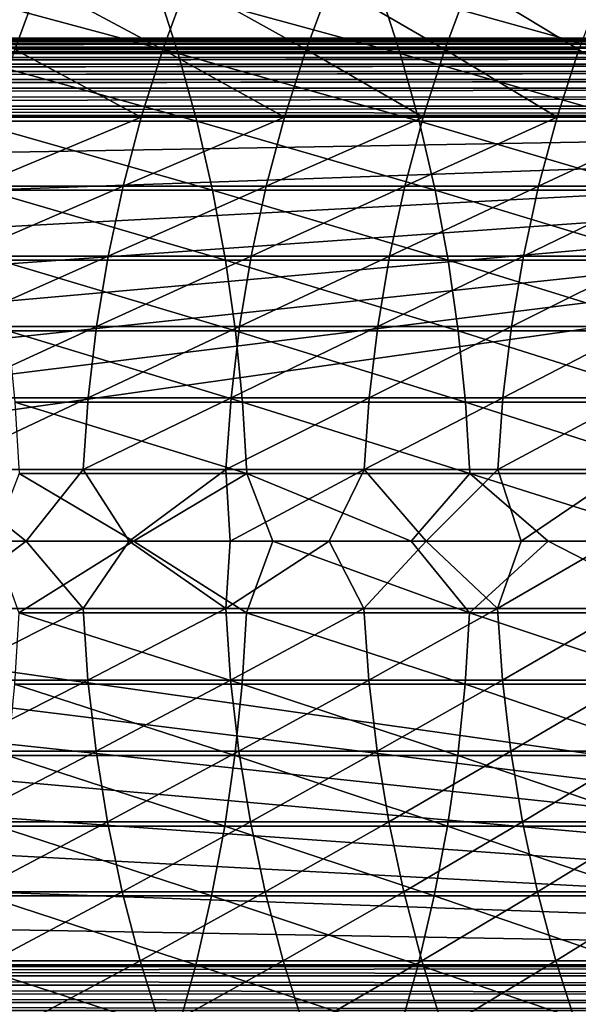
# Model space of a CAD drawing. Header units: metres. Extents: x -24 to 236, y -24 to 24.
# Tile 287 of 316: x 202.12 to 205.73, y -2.99 to 3.37. Entities that reach past the tile are written whole.
import ezdxf

# ---------------------------------------------------------------- set-up
doc = ezdxf.new("R2010")
doc.units = ezdxf.units.M
doc.layers.add('solid_10392024', color=7, linetype='CONTINUOUS')

msp = doc.modelspace()

# ---------------------------------------------------------------- linework, layer by layer
at = {"layer": 'solid_10392024'}
for points in [[(201.264114, 3.607058, 318.282196), (202.249237, 3.607062, 316.332123), (202.092361, 3.177375, 316.254761)], [(203.148285, 3.151784, 346.318085), (203.01091, 3.582002, 346.211914), (201.548492, 3.582004, 348.064667)], [(201.683792, 3.151785, 348.173462), (203.148285, 3.151784, 346.318085), (201.548492, 3.582004, 348.064667)], [(202.249237, 3.607062, 316.332123), (203.047623, 3.177381, 314.280151), (202.092361, 3.177375, 316.254761)], [(202.249237, 3.607062, 316.332123), (203.205795, 3.607069, 314.354828), (203.047623, 3.177381, 314.280151)], [(204.58313, 3.151779, 344.426727), (204.443756, 3.581996, 344.323212), (203.01091, 3.582002, 346.211914)], [(203.148285, 3.151784, 346.318085), (204.58313, 3.151779, 344.426727), (203.01091, 3.582002, 346.211914)], [(203.205795, 3.607069, 314.354828), (203.973953, 3.177385, 312.279175), (203.047623, 3.177381, 314.280151)], [(203.205795, 3.607069, 314.354828), (204.133377, 3.607074, 312.351166), (203.973953, 3.177385, 312.279175)], [(204.133377, 3.607074, 312.351166), (204.870926, 3.177385, 310.252655), (203.973953, 3.177385, 312.279175)], [(204.133377, 3.607074, 312.351166), (205.03154, 3.607074, 310.32193), (204.870926, 3.177385, 310.252655)], [(205.987869, 3.151772, 342.500214), (205.846558, 3.58199, 342.399353), (204.443756, 3.581996, 344.323212)], [(204.58313, 3.151779, 344.426727), (205.987869, 3.151772, 342.500214), (204.443756, 3.581996, 344.323212)], [(205.03154, 3.607074, 310.32193), (205.738113, 3.177381, 308.201385), (204.870926, 3.177385, 310.252655)], [(205.03154, 3.607074, 310.32193), (205.899872, 3.607069, 308.267975), (205.738113, 3.177381, 308.201385)], [(215.5336, 3.246434, 33.390392), (176.534302, 3.246457, 33.390503), (176.5336, 3.25, 33.450001)], [(215.5336, 3.25, 44.450001), (176.5336, 3.25, 33.450001), (176.5336, 3.25, 44.450001)], [(215.5336, 3.25, 44.450001), (215.5336, 3.25, 33.450001), (176.5336, 3.25, 33.450001)], [(215.5336, 3.246434, 33.390392), (176.5336, 3.25, 33.450001), (215.5336, 3.25, 33.450001)], [(215.5336, 3.25, 44.450001), (176.5336, 3.25, 44.450001), (176.534302, 3.246457, 44.509499)], [(215.5336, 3.246354, 44.510269), (215.5336, 3.25, 44.450001), (176.534302, 3.246457, 44.509499)], [(215.5336, 3.246434, 33.390392), (176.536423, 3.235641, 33.331112), (176.534302, 3.246457, 33.390503)], [(215.5336, 3.246354, 44.510269), (176.534302, 3.246457, 44.509499), (176.536423, 3.235641, 44.56889)], [(215.5336, 3.246434, 33.390392), (215.5336, 3.235615, 33.330929), (176.536423, 3.235641, 33.331112)], [(215.5336, 3.235456, 44.569717), (215.5336, 3.246354, 44.510269), (176.536423, 3.235641, 44.56889)], [(215.5336, 3.235615, 33.330929), (176.539886, 3.217845, 33.27359), (176.536423, 3.235641, 33.331112)], [(215.5336, 3.235456, 44.569717), (176.536423, 3.235641, 44.56889), (176.539886, 3.217845, 44.626408)], [(215.5336, 3.235615, 33.330929), (215.5336, 3.217701, 33.273205), (176.539886, 3.217845, 33.27359)], [(215.5336, 3.217465, 44.627415), (215.5336, 3.235456, 44.569717), (176.539886, 3.217845, 44.626408)], [(215.5336, 3.217701, 33.273205), (176.544632, 3.193403, 33.218914), (176.539886, 3.217845, 33.27359)], [(215.5336, 3.217465, 44.627415), (176.539886, 3.217845, 44.626408), (176.544632, 3.193403, 44.681084)], [(215.5336, 3.217701, 33.273205), (215.5336, 3.192952, 33.218067), (176.544632, 3.193403, 33.218914)], [(215.5336, 3.192644, 44.682522), (215.5336, 3.217465, 44.627415), (176.544632, 3.193403, 44.681084)], [(215.5336, 3.192952, 33.218067), (176.550568, 3.162506, 33.167461), (176.544632, 3.193403, 33.218914)], [(215.5336, 3.192644, 44.682522), (176.544632, 3.193403, 44.681084), (176.550568, 3.162506, 44.73254)], [(215.5336, 3.192952, 33.218067), (215.5336, 3.161732, 33.166317), (176.550568, 3.162506, 33.167461)], [(215.5336, 3.161355, 44.73423), (215.5336, 3.192644, 44.682522), (176.550568, 3.162506, 44.73254)], [(215.5336, 3.161732, 33.166317), (176.557632, 3.125277, 33.119598), (176.550568, 3.162506, 33.167461)], [(215.5336, 3.161355, 44.73423), (176.550568, 3.162506, 44.73254), (176.557632, 3.125277, 44.780399)], [(215.5336, 3.161732, 33.166317), (215.5336, 3.124496, 33.11871), (176.557632, 3.125277, 33.119598)], [(215.5336, 3.124055, 44.781788), (215.5336, 3.161355, 44.73423), (176.557632, 3.125277, 44.780399)], [(215.5336, 3.124496, 33.11871), (176.565689, 3.082293, 33.076397), (176.557632, 3.125277, 33.119598)], [(215.5336, 3.124055, 44.781788), (176.557632, 3.125277, 44.780399), (176.565689, 3.082293, 44.823601)], [(215.5336, 3.124496, 33.11871), (215.5336, 3.081787, 33.075947), (176.565689, 3.082293, 33.076397)], [(215.5336, 3.08129, 44.824497), (215.5336, 3.124055, 44.781788), (176.565689, 3.082293, 44.823601)], [(203.267929, 2.713191, 346.410553), (203.148285, 3.151784, 346.318085), (201.683792, 3.151785, 348.173462)], [(201.801636, 2.713192, 348.268219), (203.267929, 2.713191, 346.410553), (201.683792, 3.151785, 348.173462)], [(202.092361, 3.177375, 316.254761), (202.909683, 2.73925, 314.215027), (201.955551, 2.739244, 316.187286)], [(202.092361, 3.177375, 316.254761), (203.047623, 3.177381, 314.280151), (202.909683, 2.73925, 314.215027)], [(203.047623, 3.177381, 314.280151), (203.83493, 2.739253, 312.216431), (202.909683, 2.73925, 314.215027)], [(203.047623, 3.177381, 314.280151), (203.973953, 3.177385, 312.279175), (203.83493, 2.739253, 312.216431)], [(204.704529, 2.713186, 344.516907), (204.58313, 3.151779, 344.426727), (203.148285, 3.151784, 346.318085)], [(203.267929, 2.713191, 346.410553), (204.704529, 2.713186, 344.516907), (203.148285, 3.151784, 346.318085)], [(203.973953, 3.177385, 312.279175), (204.730865, 2.739253, 310.19223), (203.83493, 2.739253, 312.216431)], [(203.973953, 3.177385, 312.279175), (204.870926, 3.177385, 310.252655), (204.730865, 2.739253, 310.19223)], [(206.110947, 2.713181, 342.588043), (205.987869, 3.151772, 342.500214), (204.58313, 3.151779, 344.426727)], [(204.704529, 2.713186, 344.516907), (206.110947, 2.713181, 342.588043), (204.58313, 3.151779, 344.426727)], [(204.870926, 3.177385, 310.252655), (205.597061, 2.739249, 308.143311), (204.730865, 2.739253, 310.19223)], [(204.870926, 3.177385, 310.252655), (205.738113, 3.177381, 308.201385), (205.597061, 2.739249, 308.143311)], [(205.738113, 3.177381, 308.201385), (206.433075, 2.739244, 306.070496), (205.597061, 2.739249, 308.143311)], [(215.5336, 3.081787, 33.075947), (176.574463, 3.034722, 33.03899), (176.565689, 3.082293, 33.076397)], [(215.5336, 3.08129, 44.824497), (176.565689, 3.082293, 44.823601), (176.574463, 3.034722, 44.861012)], [(215.5336, 3.081787, 33.075947), (215.5336, 3.034231, 33.038647), (176.574463, 3.034722, 33.03899)], [(215.5336, 3.033684, 44.861732), (215.5336, 3.08129, 44.824497), (176.574463, 3.034722, 44.861012)], [(215.5336, 3.034231, 33.038647), (176.583801, 2.983306, 33.007759), (176.574463, 3.034722, 33.03899)], [(215.5336, 3.033684, 44.861732), (176.574463, 3.034722, 44.861012), (176.583801, 2.983306, 44.892242)], [(215.5336, 3.034231, 33.038647), (215.5336, 2.982522, 33.007355), (176.583801, 2.983306, 33.007759)], [(215.5336, 2.981934, 44.892952), (215.5336, 3.033684, 44.861732), (176.583801, 2.983306, 44.892242)], [(215.5336, 2.982522, 33.007355), (176.593613, 2.92825, 32.982868), (176.583801, 2.983306, 33.007759)], [(215.5336, 2.981934, 44.892952), (176.583801, 2.983306, 44.892242), (176.593613, 2.92825, 44.917133)], [(215.5336, 2.982522, 33.007355), (215.5336, 2.927415, 32.982536), (176.593613, 2.92825, 32.982868)], [(215.5336, 2.926794, 44.917702), (215.5336, 2.981934, 44.892952), (176.593613, 2.92825, 44.917133)], [(215.5336, 2.927415, 32.982536), (176.603729, 2.870286, 32.964691), (176.593613, 2.92825, 32.982868)], [(215.5336, 2.926794, 44.917702), (176.593613, 2.92825, 44.917133), (176.603729, 2.870286, 44.93531)], [(215.5336, 2.927415, 32.982536), (215.5336, 2.869716, 32.964542), (176.603729, 2.870286, 32.964691)], [(215.5336, 2.869658, 44.935471), (215.5336, 2.926794, 44.917702), (176.603729, 2.870286, 44.93531)], [(215.5336, 2.869716, 32.964542), (176.613937, 2.81058, 32.953682), (176.603729, 2.870286, 32.964691)], [(215.5336, 2.869658, 44.935471), (176.603729, 2.870286, 44.93531), (176.613937, 2.81058, 44.946316)], [(215.5336, 2.869716, 32.964542), (215.5336, 2.810268, 32.953644), (176.613937, 2.81058, 32.953682)], [(215.5336, 2.810268, 44.946354), (215.5336, 2.869658, 44.935471), (176.613937, 2.81058, 44.946316)], [(215.5336, 2.75, 32.950001), (176.624084, 2.75, 32.950001), (176.613937, 2.81058, 32.953682)], [(215.5336, 2.810268, 32.953644), (215.5336, 2.75, 32.950001), (176.613937, 2.81058, 32.953682)], [(215.5336, 2.810268, 44.946354), (176.613937, 2.81058, 44.946316), (176.624084, 2.75, 44.950001)], [(215.5336, 2.810268, 44.946354), (176.624084, 2.75, 44.950001), (215.5336, 2.75, 44.950001)], [(215.5336, 2.75, 32.950001), (176.722778, 2.066648, 32.950001), (176.624084, 2.75, 32.950001)], [(215.5336, -2.75, 44.950001), (176.624084, 2.75, 44.950001), (176.722778, 2.066648, 44.950001)], [(215.5336, -2.75, 44.950001), (215.5336, 2.75, 44.950001), (176.624084, 2.75, 44.950001)], [(215.5336, 2.75, 32.950001), (176.624084, -2.75, 32.950001), (176.722778, -2.066648, 32.950001)], [(215.5336, 2.75, 32.950001), (215.5336, -2.75, 32.950001), (176.624084, -2.75, 32.950001)], [(215.5336, 2.75, 32.950001), (176.793396, 1.379858, 32.950001), (176.722778, 2.066648, 32.950001)], [(215.5336, 2.75, 32.950001), (176.722778, -2.066648, 32.950001), (176.793396, -1.379858, 32.950001)], [(215.5336, 2.75, 32.950001), (176.835846, 0.690638, 32.950001), (176.793396, 1.379858, 32.950001)], [(215.5336, 2.75, 32.950001), (176.793396, -1.379858, 32.950001), (176.835846, -0.690638, 32.950001)], [(215.5336, 2.75, 32.950001), (176.850006, 0, 32.950001), (176.835846, 0.690638, 32.950001)], [(215.5336, 2.75, 32.950001), (176.835846, -0.690638, 32.950001), (176.850006, 0, 32.950001)], [(202.909683, 2.73925, 314.215027), (202.792328, 2.29384, 314.159637), (201.839172, 2.293836, 316.129883)], [(201.955551, 2.739244, 316.187286), (202.909683, 2.73925, 314.215027), (201.839172, 2.293836, 316.129883)], [(203.83493, 2.739253, 312.216431), (203.71666, 2.293843, 312.163025), (202.792328, 2.29384, 314.159637)], [(202.909683, 2.73925, 314.215027), (203.83493, 2.739253, 312.216431), (202.792328, 2.29384, 314.159637)], [(204.730865, 2.739253, 310.19223), (204.61171, 2.293843, 310.140839), (203.71666, 2.293843, 312.163025)], [(203.83493, 2.739253, 312.216431), (204.730865, 2.739253, 310.19223), (203.71666, 2.293843, 312.163025)], [(204.730865, 2.739253, 310.19223), (205.597061, 2.739249, 308.143311), (204.61171, 2.293843, 310.140839)], [(205.597061, 2.739249, 308.143311), (205.477066, 2.29384, 308.093903), (204.61171, 2.293843, 310.140839)], [(205.597061, 2.739249, 308.143311), (206.433075, 2.739244, 306.070496), (205.477066, 2.29384, 308.093903)], [(206.433075, 2.739244, 306.070496), (206.312286, 2.293836, 306.023071), (205.477066, 2.29384, 308.093903)], [(203.369537, 2.267388, 346.489075), (203.267929, 2.713191, 346.410553), (201.801636, 2.713192, 348.268219)], [(201.901703, 2.267389, 348.348694), (203.369537, 2.267388, 346.489075), (201.801636, 2.713192, 348.268219)], [(204.807617, 2.267385, 344.593445), (204.704529, 2.713186, 344.516907), (203.267929, 2.713191, 346.410553)], [(203.369537, 2.267388, 346.489075), (204.807617, 2.267385, 344.593445), (203.267929, 2.713191, 346.410553)], [(206.215469, 2.26738, 342.662659), (206.110947, 2.713181, 342.588043), (204.704529, 2.713186, 344.516907)], [(204.807617, 2.267385, 344.593445), (206.215469, 2.26738, 342.662659), (204.704529, 2.713186, 344.516907)], [(202.792328, 2.29384, 314.159637), (202.695908, 1.842335, 314.114105), (201.74353, 1.842332, 316.082703)], [(201.839172, 2.293836, 316.129883), (202.792328, 2.29384, 314.159637), (201.74353, 1.842332, 316.082703)], [(203.71666, 2.293843, 312.163025), (203.619461, 1.842338, 312.119141), (202.695908, 1.842335, 314.114105)], [(202.792328, 2.29384, 314.159637), (203.71666, 2.293843, 312.163025), (202.695908, 1.842335, 314.114105)], [(204.61171, 2.293843, 310.140839), (204.513794, 1.842338, 310.098602), (203.619461, 1.842338, 312.119141)], [(203.71666, 2.293843, 312.163025), (204.61171, 2.293843, 310.140839), (203.619461, 1.842338, 312.119141)], [(204.61171, 2.293843, 310.140839), (205.477066, 2.29384, 308.093903), (204.513794, 1.842338, 310.098602)], [(205.477066, 2.29384, 308.093903), (205.378464, 1.842335, 308.053314), (204.513794, 1.842338, 310.098602)], [(205.477066, 2.29384, 308.093903), (206.312286, 2.293836, 306.023071), (205.378464, 1.842335, 308.053314)], [(206.312286, 2.293836, 306.023071), (206.213013, 1.842332, 305.984131), (205.378464, 1.842335, 308.053314)], [(203.452835, 1.815561, 346.553436), (203.369537, 2.267388, 346.489075), (201.901703, 2.267389, 348.348694)], [(201.983734, 1.815562, 348.414673), (203.452835, 1.815561, 346.553436), (201.901703, 2.267389, 348.348694)], [(204.89212, 1.815558, 344.656219), (204.807617, 2.267385, 344.593445), (203.369537, 2.267388, 346.489075)], [(203.452835, 1.815561, 346.553436), (204.89212, 1.815558, 344.656219), (203.369537, 2.267388, 346.489075)], [(206.301147, 1.815554, 342.723816), (206.215469, 2.26738, 342.662659), (204.807617, 2.267385, 344.593445)], [(204.89212, 1.815558, 344.656219), (206.301147, 1.815554, 342.723816), (204.807617, 2.267385, 344.593445)], [(215.5336, -2.75, 44.950001), (176.722778, 2.066648, 44.950001), (176.793396, 1.379858, 44.950001)], [(202.695908, 1.842335, 314.114105), (202.620636, 1.385935, 314.078583), (201.668884, 1.385933, 316.045898)], [(201.74353, 1.842332, 316.082703), (202.695908, 1.842335, 314.114105), (201.668884, 1.385933, 316.045898)], [(203.517593, 1.35891, 346.603485), (203.452835, 1.815561, 346.553436), (201.983734, 1.815562, 348.414673)], [(202.047516, 1.35891, 348.465942), (203.517593, 1.35891, 346.603485), (201.983734, 1.815562, 348.414673)], [(203.619461, 1.842338, 312.119141), (203.54361, 1.385937, 312.084869), (202.620636, 1.385935, 314.078583)], [(202.695908, 1.842335, 314.114105), (203.619461, 1.842338, 312.119141), (202.620636, 1.385935, 314.078583)], [(204.957825, 1.358907, 344.705017), (204.89212, 1.815558, 344.656219), (203.452835, 1.815561, 346.553436)], [(203.517593, 1.35891, 346.603485), (204.957825, 1.358907, 344.705017), (203.452835, 1.815561, 346.553436)], [(204.513794, 1.842338, 310.098602), (204.437378, 1.385937, 310.065613), (203.54361, 1.385937, 312.084869)], [(203.619461, 1.842338, 312.119141), (204.513794, 1.842338, 310.098602), (203.54361, 1.385937, 312.084869)], [(204.513794, 1.842338, 310.098602), (205.378464, 1.842335, 308.053314), (204.437378, 1.385937, 310.065613)], [(205.378464, 1.842335, 308.053314), (205.301498, 1.385935, 308.021606), (204.437378, 1.385937, 310.065613)], [(206.367767, 1.358905, 342.771362), (206.301147, 1.815554, 342.723816), (204.89212, 1.815558, 344.656219)], [(204.957825, 1.358907, 344.705017), (206.367767, 1.358905, 342.771362), (204.89212, 1.815558, 344.656219)], [(205.378464, 1.842335, 308.053314), (206.213013, 1.842332, 305.984131), (205.301498, 1.385935, 308.021606)], [(206.213013, 1.842332, 305.984131), (206.135544, 1.385933, 305.953705), (205.301498, 1.385935, 308.021606)], [(215.5336, -2.75, 44.950001), (176.793396, 1.379858, 44.950001), (176.835846, 0.690638, 44.950001)], [(202.620636, 1.385935, 314.078583), (202.566742, 0.925853, 314.053131), (201.615433, 0.925851, 316.019531)], [(201.668884, 1.385933, 316.045898), (202.620636, 1.385935, 314.078583), (201.615433, 0.925851, 316.019531)], [(203.563644, 0.898647, 346.639069), (203.517593, 1.35891, 346.603485), (202.047516, 1.35891, 348.465942)], [(202.09288, 0.898648, 348.502411), (203.563644, 0.898647, 346.639069), (202.047516, 1.35891, 348.465942)], [(203.54361, 1.385937, 312.084869), (203.489288, 0.925854, 312.060364), (202.566742, 0.925853, 314.053131)], [(202.620636, 1.385935, 314.078583), (203.54361, 1.385937, 312.084869), (202.566742, 0.925853, 314.053131)], [(204.437378, 1.385937, 310.065613), (204.382645, 0.925854, 310.042023), (203.489288, 0.925854, 312.060364)], [(203.54361, 1.385937, 312.084869), (204.437378, 1.385937, 310.065613), (203.489288, 0.925854, 312.060364)], [(205.004562, 0.898646, 344.739716), (204.957825, 1.358907, 344.705017), (203.517593, 1.35891, 346.603485)], [(203.563644, 0.898647, 346.639069), (205.004562, 0.898646, 344.739716), (203.517593, 1.35891, 346.603485)], [(204.437378, 1.385937, 310.065613), (205.301498, 1.385935, 308.021606), (204.382645, 0.925854, 310.042023)], [(205.301498, 1.385935, 308.021606), (205.246384, 0.925853, 307.998932), (204.382645, 0.925854, 310.042023)], [(206.415146, 0.898644, 342.805176), (206.367767, 1.358905, 342.771362), (204.957825, 1.358907, 344.705017)], [(205.004562, 0.898646, 344.739716), (206.415146, 0.898644, 342.805176), (204.957825, 1.358907, 344.705017)], [(205.301498, 1.385935, 308.021606), (206.135544, 1.385933, 305.953705), (205.246384, 0.925853, 307.998932)], [(206.135544, 1.385933, 305.953705), (206.080063, 0.925851, 305.931946), (205.246384, 0.925853, 307.998932)], [(202.566742, 0.925853, 314.053131), (202.534348, 0.46331, 314.037842), (201.583313, 0.463309, 316.003693)], [(201.615433, 0.925851, 316.019531), (202.566742, 0.925853, 314.053131), (201.583313, 0.463309, 316.003693)], [(203.590881, 0.435998, 346.660095), (203.563644, 0.898647, 346.639069), (202.09288, 0.898648, 348.502411)], [(202.11969, 0.435998, 348.523987), (203.590881, 0.435998, 346.660095), (202.09288, 0.898648, 348.502411)], [(203.489288, 0.925854, 312.060364), (203.45665, 0.463311, 312.045624), (202.534348, 0.46331, 314.037842)], [(202.566742, 0.925853, 314.053131), (203.489288, 0.925854, 312.060364), (202.534348, 0.46331, 314.037842)], [(204.382645, 0.925854, 310.042023), (204.349762, 0.463311, 310.027832), (203.45665, 0.463311, 312.045624)], [(203.489288, 0.925854, 312.060364), (204.382645, 0.925854, 310.042023), (203.45665, 0.463311, 312.045624)], [(205.032181, 0.435997, 344.760254), (205.004562, 0.898646, 344.739716), (203.563644, 0.898647, 346.639069)], [(203.590881, 0.435998, 346.660095), (205.032181, 0.435997, 344.760254), (203.563644, 0.898647, 346.639069)], [(204.382645, 0.925854, 310.042023), (205.246384, 0.925853, 307.998932), (204.349762, 0.463311, 310.027832)], [(205.246384, 0.925853, 307.998932), (205.213257, 0.46331, 307.985291), (204.349762, 0.463311, 310.027832)], [(206.443146, 0.435996, 342.825165), (206.415146, 0.898644, 342.805176), (205.004562, 0.898646, 344.739716)], [(205.032181, 0.435997, 344.760254), (206.443146, 0.435996, 342.825165), (205.004562, 0.898646, 344.739716)], [(205.246384, 0.925853, 307.998932), (206.080063, 0.925851, 305.931946), (205.213257, 0.46331, 307.985291)], [(206.080063, 0.925851, 305.931946), (206.046722, 0.463309, 305.918854), (205.213257, 0.46331, 307.985291)], [(215.5336, -2.75, 44.950001), (176.835846, 0.690638, 44.950001), (176.850006, 0, 44.950001)], [(201.583313, 0.463309, 316.003693), (202.165619, 0, 314.782745), (201.489029, 0, 316.167114)], [(201.583313, 0.463309, 316.003693), (202.534348, 0.46331, 314.037842), (202.165619, 0, 314.782745)], [(202.534348, 0.46331, 314.037842), (202.830368, 0, 313.379822), (202.165619, 0, 314.782745)], [(202.534348, 0.46331, 314.037842), (203.45665, 0.463311, 312.045624), (202.830368, 0, 313.379822)], [(203.45665, 0.463311, 312.045624), (203.482864, 0, 311.958679), (202.830368, 0, 313.379822)], [(203.45665, 0.463311, 312.045624), (204.349762, 0.463311, 310.027832), (203.482864, 0, 311.958679)], [(204.349762, 0.463311, 310.027832), (204.12291, 0, 310.519348), (203.482864, 0, 311.958679)], [(204.349762, 0.463311, 310.027832), (204.750031, 0, 309.062225), (204.12291, 0, 310.519348)], [(204.349762, 0.463311, 310.027832), (205.213257, 0.46331, 307.985291), (204.750031, 0, 309.062225)], [(205.213257, 0.46331, 307.985291), (205.363831, 0, 307.587677), (204.750031, 0, 309.062225)], [(205.213257, 0.46331, 307.985291), (206.046722, 0.463309, 305.918854), (205.363831, 0, 307.587677)], [(206.046722, 0.463309, 305.918854), (205.964066, 0, 306.095795), (205.363831, 0, 307.587677)], [(201.949753, 0, 348.751373), (202.858078, 0, 347.614807), (202.11969, 0.435998, 348.523987)], [(202.858078, 0, 347.614807), (203.590881, 0.435998, 346.660095), (202.11969, 0.435998, 348.523987)], [(202.858078, 0, 347.614807), (203.759155, 0, 346.459442), (203.590881, 0.435998, 346.660095)], [(204.65271, 0, 345.28537), (205.032181, 0.435997, 344.760254), (203.590881, 0.435998, 346.660095)], [(203.759155, 0, 346.459442), (204.65271, 0, 345.28537), (203.590881, 0.435998, 346.660095)], [(204.65271, 0, 345.28537), (205.538513, 0, 344.092499), (205.032181, 0.435997, 344.760254)], [(206.416275, 0, 342.88089), (206.443146, 0.435996, 342.825165), (205.032181, 0.435997, 344.760254)], [(205.538513, 0, 344.092499), (206.416275, 0, 342.88089), (205.032181, 0.435997, 344.760254)], [(202.118637, -0.463311, 348.523132), (202.858078, 0, 347.614807), (201.949753, 0, 348.751373)], [(202.118637, -0.463311, 348.523132), (203.589798, -0.463311, 346.659271), (202.858078, 0, 347.614807)], [(203.589798, -0.463311, 346.659271), (203.759155, 0, 346.459442), (202.858078, 0, 347.614807)], [(203.589798, -0.463311, 346.659271), (205.031082, -0.46331, 344.75943), (203.759155, 0, 346.459442)], [(205.031082, -0.46331, 344.75943), (204.65271, 0, 345.28537), (203.759155, 0, 346.459442)], [(205.031082, -0.46331, 344.75943), (205.538513, 0, 344.092499), (204.65271, 0, 345.28537)], [(205.031082, -0.46331, 344.75943), (206.442032, -0.463309, 342.824371), (205.538513, 0, 344.092499)], [(206.442032, -0.463309, 342.824371), (206.416275, 0, 342.88089), (205.538513, 0, 344.092499)], [(215.5336, -2.75, 44.950001), (176.850006, 0, 44.950001), (176.835846, -0.690638, 44.950001)], [(201.582092, -0.435996, 316.003082), (201.489029, 0, 316.167114), (202.165619, 0, 314.782745)], [(201.582092, -0.435996, 316.003082), (202.165619, 0, 314.782745), (202.533112, -0.435997, 314.037262)], [(202.533112, -0.435997, 314.037262), (202.165619, 0, 314.782745), (202.830368, 0, 313.379822)], [(202.533112, -0.435997, 314.037262), (202.830368, 0, 313.379822), (203.455399, -0.435998, 312.045044)], [(203.455399, -0.435998, 312.045044), (202.830368, 0, 313.379822), (203.482864, 0, 311.958679)], [(203.455399, -0.435998, 312.045044), (203.482864, 0, 311.958679), (204.12291, 0, 310.519348)], [(203.455399, -0.435998, 312.045044), (204.12291, 0, 310.519348), (204.348511, -0.435998, 310.027283)], [(204.348511, -0.435998, 310.027283), (204.12291, 0, 310.519348), (204.750031, 0, 309.062225)], [(204.348511, -0.435998, 310.027283), (204.750031, 0, 309.062225), (205.212006, -0.435997, 307.984772)], [(205.212006, -0.435997, 307.984772), (204.750031, 0, 309.062225), (205.363831, 0, 307.587677)], [(205.212006, -0.435997, 307.984772), (205.363831, 0, 307.587677), (205.964066, 0, 306.095795)], [(205.212006, -0.435997, 307.984772), (205.964066, 0, 306.095795), (206.045441, -0.435996, 305.918365)], [(201.582092, -0.435996, 316.003082), (202.533112, -0.435997, 314.037262), (201.612946, -0.898645, 316.01828)], [(202.533112, -0.435997, 314.037262), (202.564224, -0.898646, 314.051941), (201.612946, -0.898645, 316.01828)], [(202.533112, -0.435997, 314.037262), (203.455399, -0.435998, 312.045044), (202.564224, -0.898646, 314.051941)], [(203.455399, -0.435998, 312.045044), (203.486755, -0.898647, 312.059204), (202.564224, -0.898646, 314.051941)], [(203.455399, -0.435998, 312.045044), (204.348511, -0.435998, 310.027283), (203.486755, -0.898647, 312.059204)], [(204.348511, -0.435998, 310.027283), (204.380096, -0.898647, 310.040924), (203.486755, -0.898647, 312.059204)], [(204.348511, -0.435998, 310.027283), (205.212006, -0.435997, 307.984772), (204.380096, -0.898647, 310.040924)], [(205.212006, -0.435997, 307.984772), (205.24382, -0.898646, 307.997864), (204.380096, -0.898647, 310.040924)], [(205.212006, -0.435997, 307.984772), (206.045441, -0.435996, 305.918365), (205.24382, -0.898646, 307.997864)], [(206.045441, -0.435996, 305.918365), (206.077484, -0.898645, 305.930939), (205.24382, -0.898646, 307.997864)], [(202.090714, -0.925855, 348.500671), (203.561447, -0.925854, 346.63736), (202.118637, -0.463311, 348.523132)], [(203.561447, -0.925854, 346.63736), (203.589798, -0.463311, 346.659271), (202.118637, -0.463311, 348.523132)], [(203.561447, -0.925854, 346.63736), (205.002335, -0.925853, 344.738068), (203.589798, -0.463311, 346.659271)], [(205.002335, -0.925853, 344.738068), (205.031082, -0.46331, 344.75943), (203.589798, -0.463311, 346.659271)], [(205.002335, -0.925853, 344.738068), (206.412888, -0.925851, 342.803558), (205.031082, -0.46331, 344.75943)], [(206.412888, -0.925851, 342.803558), (206.442032, -0.463309, 342.824371), (205.031082, -0.46331, 344.75943)], [(215.5336, -2.75, 44.950001), (176.835846, -0.690638, 44.950001), (176.793396, -1.379858, 44.950001)], [(201.612946, -0.898645, 316.01828), (202.564224, -0.898646, 314.051941), (201.665146, -1.358905, 316.044037)], [(202.564224, -0.898646, 314.051941), (202.616867, -1.358908, 314.076813), (201.665146, -1.358905, 316.044037)], [(202.044266, -1.385938, 348.463318), (203.514297, -1.385937, 346.600922), (202.090714, -0.925855, 348.500671)], [(203.514297, -1.385937, 346.600922), (203.561447, -0.925854, 346.63736), (202.090714, -0.925855, 348.500671)], [(202.564224, -0.898646, 314.051941), (203.486755, -0.898647, 312.059204), (202.616867, -1.358908, 314.076813)], [(203.486755, -0.898647, 312.059204), (203.53981, -1.35891, 312.08316), (202.616867, -1.358908, 314.076813)], [(203.486755, -0.898647, 312.059204), (204.380096, -0.898647, 310.040924), (203.53981, -1.35891, 312.08316)], [(203.514297, -1.385937, 346.600922), (204.954483, -1.385935, 344.702545), (203.561447, -0.925854, 346.63736)], [(204.380096, -0.898647, 310.040924), (204.433548, -1.35891, 310.063965), (203.53981, -1.35891, 312.08316)], [(204.954483, -1.385935, 344.702545), (205.002335, -0.925853, 344.738068), (203.561447, -0.925854, 346.63736)], [(204.380096, -0.898647, 310.040924), (205.24382, -0.898646, 307.997864), (204.433548, -1.35891, 310.063965)], [(205.24382, -0.898646, 307.997864), (205.297638, -1.358908, 308.02002), (204.433548, -1.35891, 310.063965)], [(204.954483, -1.385935, 344.702545), (206.364365, -1.385932, 342.768921), (205.002335, -0.925853, 344.738068)], [(206.364365, -1.385932, 342.768921), (206.412888, -0.925851, 342.803558), (205.002335, -0.925853, 344.738068)], [(205.24382, -0.898646, 307.997864), (206.077484, -0.898645, 305.930939), (205.297638, -1.358908, 308.02002)], [(206.077484, -0.898645, 305.930939), (206.131653, -1.358905, 305.952179), (205.297638, -1.358908, 308.02002)], [(215.5336, -2.75, 44.950001), (176.793396, -1.379858, 44.950001), (176.722778, -2.066648, 44.950001)], [(201.665146, -1.358905, 316.044037), (202.616867, -1.358908, 314.076813), (201.738556, -1.815555, 316.080231)], [(202.616867, -1.358908, 314.076813), (202.690872, -1.815559, 314.111755), (201.738556, -1.815555, 316.080231)], [(201.979401, -1.842339, 348.411163), (203.448425, -1.842338, 346.550018), (202.044266, -1.385938, 348.463318)], [(203.448425, -1.842338, 346.550018), (203.514297, -1.385937, 346.600922), (202.044266, -1.385938, 348.463318)], [(202.616867, -1.358908, 314.076813), (203.53981, -1.35891, 312.08316), (202.690872, -1.815559, 314.111755)], [(203.53981, -1.35891, 312.08316), (203.61441, -1.815561, 312.116852), (202.690872, -1.815559, 314.111755)], [(203.448425, -1.842338, 346.550018), (204.887665, -1.842335, 344.652893), (203.514297, -1.385937, 346.600922)], [(204.887665, -1.842335, 344.652893), (204.954483, -1.385935, 344.702545), (203.514297, -1.385937, 346.600922)], [(203.53981, -1.35891, 312.08316), (204.433548, -1.35891, 310.063965), (203.61441, -1.815561, 312.116852)], [(204.433548, -1.35891, 310.063965), (204.508698, -1.815561, 310.096375), (203.61441, -1.815561, 312.116852)], [(204.433548, -1.35891, 310.063965), (205.297638, -1.358908, 308.02002), (204.508698, -1.815561, 310.096375)], [(205.297638, -1.358908, 308.02002), (205.373322, -1.815559, 308.051178), (204.508698, -1.815561, 310.096375)], [(204.887665, -1.842335, 344.652893), (206.296631, -1.842331, 342.720581), (204.954483, -1.385935, 344.702545)], [(206.296631, -1.842331, 342.720581), (206.364365, -1.385932, 342.768921), (204.954483, -1.385935, 344.702545)], [(205.297638, -1.358908, 308.02002), (206.131653, -1.358905, 305.952179), (205.373322, -1.815559, 308.051178)], [(206.131653, -1.358905, 305.952179), (206.20784, -1.815555, 305.982086), (205.373322, -1.815559, 308.051178)], [(201.738556, -1.815555, 316.080231), (202.690872, -1.815559, 314.111755), (201.832962, -2.267381, 316.126801)], [(202.690872, -1.815559, 314.111755), (202.786072, -2.267385, 314.156677), (201.832962, -2.267381, 316.126801)], [(201.896301, -2.293844, 348.34436), (203.364044, -2.293843, 346.484833), (201.979401, -1.842339, 348.411163)], [(203.364044, -2.293843, 346.484833), (203.448425, -1.842338, 346.550018), (201.979401, -1.842339, 348.411163)], [(202.690872, -1.815559, 314.111755), (203.61441, -1.815561, 312.116852), (202.786072, -2.267385, 314.156677)], [(203.61441, -1.815561, 312.116852), (203.710342, -2.267388, 312.160156), (202.786072, -2.267385, 314.156677)], [(203.364044, -2.293843, 346.484833), (204.802048, -2.293839, 344.589325), (203.448425, -1.842338, 346.550018)], [(204.802048, -2.293839, 344.589325), (204.887665, -1.842335, 344.652893), (203.448425, -1.842338, 346.550018)], [(203.61441, -1.815561, 312.116852), (204.508698, -1.815561, 310.096375), (203.710342, -2.267388, 312.160156)], [(204.508698, -1.815561, 310.096375), (204.605347, -2.267388, 310.138092), (203.710342, -2.267388, 312.160156)], [(204.508698, -1.815561, 310.096375), (205.373322, -1.815559, 308.051178), (204.605347, -2.267388, 310.138092)], [(205.373322, -1.815559, 308.051178), (205.470657, -2.267385, 308.091278), (204.605347, -2.267388, 310.138092)], [(204.802048, -2.293839, 344.589325), (206.209824, -2.293835, 342.65863), (204.887665, -1.842335, 344.652893)], [(206.209824, -2.293835, 342.65863), (206.296631, -1.842331, 342.720581), (204.887665, -1.842335, 344.652893)], [(205.373322, -1.815559, 308.051178), (206.20784, -1.815555, 305.982086), (205.470657, -2.267385, 308.091278)], [(206.20784, -1.815555, 305.982086), (206.305832, -2.267381, 306.020538), (205.470657, -2.267385, 308.091278)], [(215.5336, -2.75, 44.950001), (176.722778, -2.066648, 44.950001), (176.624084, -2.75, 44.950001)], [(201.832962, -2.267381, 316.126801), (202.786072, -2.267385, 314.156677), (201.94812, -2.713182, 316.183624)], [(202.786072, -2.267385, 314.156677), (202.902191, -2.713187, 314.211517), (201.94812, -2.713182, 316.183624)], [(202.786072, -2.267385, 314.156677), (203.710342, -2.267388, 312.160156), (202.902191, -2.713187, 314.211517)], [(203.710342, -2.267388, 312.160156), (203.827377, -2.713191, 312.213013), (202.902191, -2.713187, 314.211517)], [(203.710342, -2.267388, 312.160156), (204.605347, -2.267388, 310.138092), (203.827377, -2.713191, 312.213013)], [(204.605347, -2.267388, 310.138092), (204.723267, -2.713191, 310.188965), (203.827377, -2.713191, 312.213013)], [(204.605347, -2.267388, 310.138092), (205.470657, -2.267385, 308.091278), (204.723267, -2.713191, 310.188965)], [(205.470657, -2.267385, 308.091278), (205.589401, -2.713187, 308.140167), (204.723267, -2.713191, 310.188965)], [(205.470657, -2.267385, 308.091278), (206.305832, -2.267381, 306.020538), (205.589401, -2.713187, 308.140167)], [(206.305832, -2.267381, 306.020538), (206.425369, -2.713182, 306.067474), (205.589401, -2.713187, 308.140167)], [(201.795181, -2.739254, 348.263031), (203.261368, -2.739253, 346.405487), (201.896301, -2.293844, 348.34436)], [(203.261368, -2.739253, 346.405487), (203.364044, -2.293843, 346.484833), (201.896301, -2.293844, 348.34436)], [(203.261368, -2.739253, 346.405487), (204.697876, -2.739249, 344.511963), (203.364044, -2.293843, 346.484833)], [(204.697876, -2.739249, 344.511963), (204.802048, -2.293839, 344.589325), (203.364044, -2.293843, 346.484833)], [(204.697876, -2.739249, 344.511963), (206.104202, -2.739244, 342.583252), (204.802048, -2.293839, 344.589325)], [(206.104202, -2.739244, 342.583252), (206.209824, -2.293835, 342.65863), (204.802048, -2.293839, 344.589325)], [(201.94812, -2.713182, 316.183624), (202.902191, -2.713187, 314.211517), (202.08374, -3.151773, 316.250488)], [(202.902191, -2.713187, 314.211517), (203.038925, -3.15178, 314.276062), (202.08374, -3.151773, 316.250488)], [(202.902191, -2.713187, 314.211517), (203.827377, -2.713191, 312.213013), (203.038925, -3.15178, 314.276062)], [(203.827377, -2.713191, 312.213013), (203.965195, -3.151784, 312.275238), (203.038925, -3.15178, 314.276062)], [(203.827377, -2.713191, 312.213013), (204.723267, -2.713191, 310.188965), (203.965195, -3.151784, 312.275238)], [(204.723267, -2.713191, 310.188965), (204.862106, -3.151784, 310.24884), (203.965195, -3.151784, 312.275238)], [(204.723267, -2.713191, 310.188965), (205.589401, -2.713187, 308.140167), (204.862106, -3.151784, 310.24884)], [(205.589401, -2.713187, 308.140167), (205.729233, -3.151779, 308.197723), (204.862106, -3.151784, 310.24884)], [(205.589401, -2.713187, 308.140167), (206.425369, -2.713182, 306.067474), (205.729233, -3.151779, 308.197723)], [(206.425369, -2.713182, 306.067474), (206.566132, -3.151773, 306.122711), (205.729233, -3.151779, 308.197723)], [(215.5336, -2.810268, 32.953644), (176.613937, -2.81058, 32.953682), (176.624084, -2.75, 32.950001)], [(215.5336, -2.75, 44.950001), (176.624084, -2.75, 44.950001), (176.613937, -2.81058, 44.946316)], [(215.5336, -2.810268, 44.946354), (215.5336, -2.75, 44.950001), (176.613937, -2.81058, 44.946316)], [(215.5336, -2.810268, 32.953644), (176.624084, -2.75, 32.950001), (215.5336, -2.75, 32.950001)], [(201.6763, -3.177386, 348.16745), (203.140671, -3.177385, 346.312195), (201.795181, -2.739254, 348.263031)], [(203.140671, -3.177385, 346.312195), (203.261368, -2.739253, 346.405487), (201.795181, -2.739254, 348.263031)], [(203.140671, -3.177385, 346.312195), (204.575409, -3.17738, 344.42099), (203.261368, -2.739253, 346.405487)], [(204.575409, -3.17738, 344.42099), (204.697876, -2.739249, 344.511963), (203.261368, -2.739253, 346.405487)], [(204.575409, -3.17738, 344.42099), (205.980042, -3.177373, 342.494629), (204.697876, -2.739249, 344.511963)], [(205.980042, -3.177373, 342.494629), (206.104202, -2.739244, 342.583252), (204.697876, -2.739249, 344.511963)], [(215.5336, -2.869658, 32.964531), (176.603729, -2.870286, 32.964691), (176.613937, -2.81058, 32.953682)], [(215.5336, -2.869716, 44.935455), (176.613937, -2.81058, 44.946316), (176.603729, -2.870286, 44.93531)], [(215.5336, -2.810268, 32.953644), (215.5336, -2.869658, 32.964531), (176.613937, -2.81058, 32.953682)], [(215.5336, -2.869716, 44.935455), (215.5336, -2.810268, 44.946354), (176.613937, -2.81058, 44.946316)], [(215.5336, -2.926794, 32.9823), (176.593613, -2.92825, 32.982868), (176.603729, -2.870286, 32.964691)], [(215.5336, -2.927415, 44.917465), (176.603729, -2.870286, 44.93531), (176.593613, -2.92825, 44.917133)], [(215.5336, -2.926794, 32.9823), (215.5336, -2.981934, 33.007046), (176.593613, -2.92825, 32.982868)], [(215.5336, -2.982522, 44.892643), (215.5336, -2.927415, 44.917465), (176.593613, -2.92825, 44.917133)], [(215.5336, -2.869658, 32.964531), (215.5336, -2.926794, 32.9823), (176.603729, -2.870286, 32.964691)], [(215.5336, -2.927415, 44.917465), (215.5336, -2.869716, 44.935455), (176.603729, -2.870286, 44.93531)], [(215.5336, -3.033684, 33.038269), (176.574463, -3.034722, 33.03899), (176.583801, -2.983306, 33.007759)], [(215.5336, -3.034231, 44.861355), (176.583801, -2.983306, 44.892242), (176.574463, -3.034722, 44.861012)], [(215.5336, -2.981934, 33.007046), (176.583801, -2.983306, 33.007759), (176.593613, -2.92825, 32.982868)], [(215.5336, -2.982522, 44.892643), (176.593613, -2.92825, 44.917133), (176.583801, -2.983306, 44.892242)], [(215.5336, -2.981934, 33.007046), (215.5336, -3.033684, 33.038269), (176.583801, -2.983306, 33.007759)], [(215.5336, -3.034231, 44.861355), (215.5336, -2.982522, 44.892643), (176.583801, -2.983306, 44.892242)]]:
    msp.add_3dface(points, dxfattribs=at)

doc.saveas('drawing.dxf')
